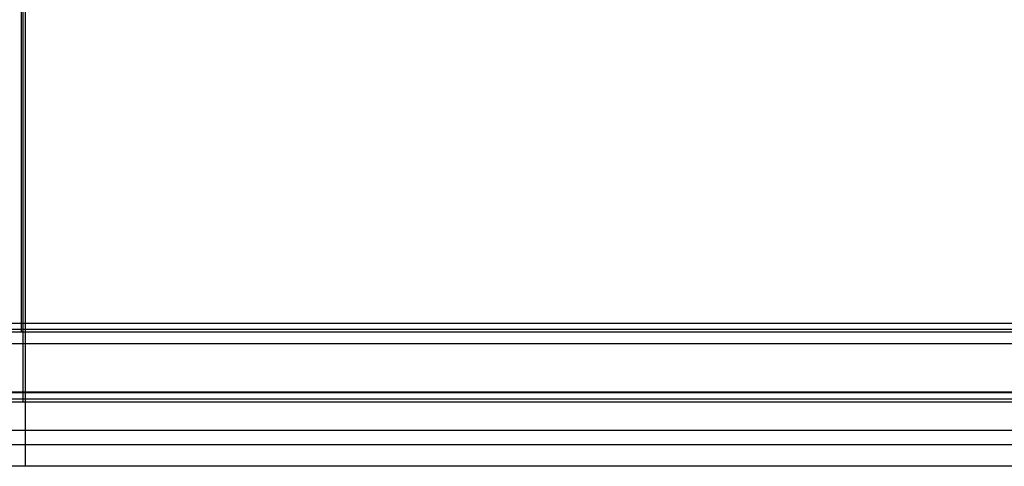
# Model space of a CAD drawing. Header units: centimetres. Extents: x -131 to 30, y 97 to 149.
# Tile 385 of 656: x -50 to -10, y 97 to 115. Entities that reach past the tile are written whole.
import ezdxf

# ---------------------------------------------------------------- set-up
doc = ezdxf.new("R2010")
doc.units = ezdxf.units.CM
for name, color, linetype, true_color in [('Calque 02', 7, 'Continuous', 0x7d26cd), ('Calque 06', 7, 'Continuous', 0x815a2c), ('SOLIDE1', 7, 'Continuous', 0xffffff), ('solide4', 7, 'Continuous', 0xdc0000)]:
    doc.layers.add(name, color=color, linetype=linetype, true_color=true_color)

msp = doc.modelspace()

# ---------------------------------------------------------------- linework, layer by layer
at = {"layer": 'Calque 02'}
for p, q in [((-49.873, 99.815, 13.135), (-49.873, 140.815, 13.135)), ((-49.873, 101.815, 50.135), (-49.873, 138.815, 50.135))]:
    msp.add_line(p, q, dxfattribs=at)
for points in [[(9.127, 101.815, 50.135), (-49.873, 101.815, 50.135), (-108.873, 101.815, 50.135)], [(9.127, 99.815, 13.135), (-49.873, 99.815, 13.135), (-108.873, 99.815, 13.135)], [(9.127, 98.28, 48.67), (-49.873, 98.28, 48.67), (-108.873, 98.28, 48.67)], [(9.127, 97.694, 14.014), (-49.873, 97.694, 14.014), (-108.873, 97.694, 14.014)], [(9.127, 96.815, 45.135), (-49.873, 96.815, 45.135), (-108.873, 96.815, 45.135)], [(9.127, 96.815, 16.135), (-49.873, 96.815, 16.135), (-108.873, 96.815, 16.135)], [(9.127, 96.815, 31.635), (-49.873, 96.815, 31.635), (-108.873, 96.815, 31.635)], [(-49.873, 96.815, 45.135), (-49.873, 96.815, 30.635), (-49.873, 96.815, 16.135)]]:
    msp.add_open_spline(points, degree=2, dxfattribs=at)
for points in [[(-49.873, 96.815, 45.135), (-49.873, 96.815, 50.135), (-49.873, 101.815, 50.135)], [(-49.873, 96.815, 16.135), (-49.873, 96.815, 13.135), (-49.873, 99.815, 13.135)]]:
    msp.add_rational_spline(points, [1, 0.707106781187, 1], degree=2, dxfattribs=at)
at = {"layer": 'Calque 06'}
for points in [[(-49.965, 99.431, 12.911), (-49.965, 121.052, 12.911), (-49.965, 142.673, 12.911)], [(-49.965, 99.431, 12.911), (-49.965, 121.052, 12.911), (-49.965, 142.673, 12.911)], [(-49.965, 99.845, 4.614), (-49.965, 121.052, 4.614), (-49.965, 142.259, 4.614)], [(-49.965, 99.845, 4.614), (-49.965, 121.052, 4.614), (-49.965, 142.259, 4.614)], [(7.071, 99.845, 4.614), (-49.965, 99.845, 4.614), (-107.001, 99.845, 4.614)], [(7.071, 99.845, 4.614), (-49.965, 99.845, 4.614), (-107.001, 99.845, 4.614)], [(7.071, 99.552, 4.769), (-49.965, 99.552, 4.769), (-107.001, 99.552, 4.769)], [(7.071, 99.552, 4.769), (-49.965, 99.552, 4.769), (-107.001, 99.552, 4.769)], [(7.071, 99.431, 12.911), (-49.965, 99.431, 12.911), (-107.001, 99.431, 12.911)], [(7.071, 99.431, 5.143), (-49.965, 99.431, 5.143), (-107.001, 99.431, 5.143)], [(7.071, 99.431, 8.762), (-49.965, 99.431, 8.762), (-107.001, 99.431, 8.762)], [(7.071, 99.431, 12.911), (-49.965, 99.431, 12.911), (-107.001, 99.431, 12.911)], [(7.071, 99.431, 5.143), (-49.965, 99.431, 5.143), (-107.001, 99.431, 5.143)], [(7.071, 99.431, 8.762), (-49.965, 99.431, 8.762), (-107.001, 99.431, 8.762)], [(-49.965, 99.431, 12.911), (-49.965, 99.431, 9.027), (-49.965, 99.431, 5.143)], [(-49.965, 99.431, 12.911), (-49.965, 99.431, 9.027), (-49.965, 99.431, 5.143)]]:
    msp.add_open_spline(points, degree=2, dxfattribs=at)
msp.add_rational_spline([(-49.965, 99.431, 5.143), (-49.965, 99.431, 4.614), (-49.965, 99.845, 4.614)], [1, 0.707106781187, 1], degree=2, dxfattribs=at)
msp.add_rational_spline([(-49.965, 99.431, 5.143), (-49.965, 99.431, 4.614), (-49.965, 99.845, 4.614)], [1, 0.707106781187, 1], degree=2, dxfattribs=at)
at = {"layer": 'SOLIDE1'}
for points, knots in [([(30.206, 112.565, 42.919), (30.182, 114.214, 42.916), (30.154, 115.863, 42.912), (30.049, 120.929, 42.902), (29.972, 124.348, 42.895), (29.67, 129.462, 42.885), (29.532, 131.166, 42.881), (29.058, 133.676, 42.877), (28.864, 134.505, 42.876), (28.363, 136.128, 42.873), (28.047, 136.917, 42.872), (27.275, 138.428, 42.869), (26.825, 139.152, 42.868), (25.836, 140.532, 42.865), (25.29, 141.186, 42.864), (23.513, 143.012, 42.86), (22.134, 144.035, 42.858), (19.914, 145.288, 42.855), (19.146, 145.656, 42.854), (17.559, 146.254, 42.853), (16.738, 146.475, 42.852), (15.066, 146.77, 42.85), (14.216, 146.851, 42.85), (12.515, 146.956, 42.85), (11.661, 146.982, 42.849), (9.1, 147.029, 42.849), (7.39, 147.029, 42.849), (3.972, 147.032, 42.849), (2.262, 147.031, 42.849), (-6.285, 147.031, 42.85), (-13.122, 147.031, 42.85), (-29.914, 147.031, 42.85), (-39.867, 147.031, 42.85), (-49.821, 147.03, 42.851)], [5.307708, 5.307708, 5.307708, 5.307708, 10.256442, 10.256442, 20.512885, 20.512885, 25.641106, 25.641106, 28.205216, 28.205216, 30.769327, 30.769327, 33.333437, 33.333437, 35.897548, 35.897548, 41.025769, 41.025769, 43.58988, 43.58988, 46.15399, 46.15399, 48.718101, 48.718101, 51.282211, 51.282211, 56.410433, 56.410433, 61.538654, 61.538654, 82.051538, 82.051538, 111.912302, 111.912302, 111.912302, 111.912302]), ([(30.206, 112.565, 42.919), (30.182, 114.214, 42.916), (30.154, 115.863, 42.912), (30.049, 120.929, 42.902), (29.972, 124.348, 42.895), (29.67, 129.462, 42.885), (29.532, 131.166, 42.881), (29.058, 133.676, 42.877), (28.864, 134.505, 42.876), (28.363, 136.128, 42.873), (28.047, 136.917, 42.872), (27.275, 138.428, 42.869), (26.825, 139.152, 42.868), (25.836, 140.532, 42.865), (25.29, 141.186, 42.864), (23.513, 143.012, 42.86), (22.134, 144.035, 42.858), (19.914, 145.288, 42.855), (19.146, 145.656, 42.854), (17.559, 146.254, 42.853), (16.738, 146.475, 42.852), (15.066, 146.77, 42.85), (14.216, 146.851, 42.85), (12.515, 146.956, 42.85), (11.661, 146.982, 42.849), (9.1, 147.029, 42.849), (7.39, 147.029, 42.849), (3.972, 147.032, 42.849), (2.262, 147.031, 42.849), (-6.285, 147.031, 42.85), (-13.122, 147.031, 42.85), (-29.914, 147.031, 42.85), (-39.867, 147.031, 42.85), (-49.821, 147.03, 42.851)], [5.307708, 5.307708, 5.307708, 5.307708, 10.256442, 10.256442, 20.512885, 20.512885, 25.641106, 25.641106, 28.205216, 28.205216, 30.769327, 30.769327, 33.333437, 33.333437, 35.897548, 35.897548, 41.025769, 41.025769, 43.58988, 43.58988, 46.15399, 46.15399, 48.718101, 48.718101, 51.282211, 51.282211, 56.410433, 56.410433, 61.538654, 61.538654, 82.051538, 82.051538, 111.912302, 111.912302, 111.912302, 111.912302]), ([(24.357, 112.565, 42.915), (24.157, 125.453, 42.888), (23.441, 131.406, 42.876), (21.7, 135.367, 42.869), (18.449, 139.338, 42.861), (13.36, 142.28, 42.856), (9.163, 142.849, 42.855), (2.103, 142.851, 42.855), (-20.85, 142.85, 42.855), (-35.742, 142.85, 42.855), (-47.137, 142.85, 42.855), (-49.821, 142.85, 42.855)], [2.007764, 2.007764, 2.007764, 2.007764, 15.685365, 31.37073, 47.056095, 62.74146, 78.426825, 94.11219, 109.797555, 125.48292, 130.096611, 130.096611, 130.096611, 130.096611]), ([(24.357, 112.565, 42.915), (24.157, 125.453, 42.888), (23.441, 131.406, 42.876), (21.7, 135.367, 42.869), (18.449, 139.338, 42.861), (13.36, 142.28, 42.856), (9.163, 142.849, 42.855), (2.103, 142.851, 42.855), (-20.85, 142.85, 42.855), (-35.742, 142.85, 42.855), (-47.137, 142.85, 42.855), (-49.821, 142.85, 42.855)], [2.007764, 2.007764, 2.007764, 2.007764, 15.685365, 31.37073, 47.056095, 62.74146, 78.426825, 94.11219, 109.797555, 125.48292, 130.096611, 130.096611, 130.096611, 130.096611])]:
    msp.add_open_spline(points, degree=3, knots=knots, dxfattribs=at)
at = {"layer": 'solide4'}
for points in [[(-50.035, 102.305, 2.887), (-50.035, 120.832, 2.887), (-50.035, 139.36, 2.887)], [(-50.035, 102.305, 2.887), (-50.035, 120.832, 2.887), (-50.035, 139.36, 2.887)], [(-50.035, 102.66, 4.639), (-50.035, 120.832, 4.639), (-50.035, 139.005, 4.639)], [(-50.035, 102.66, 4.639), (-50.035, 120.832, 4.639), (-50.035, 139.005, 4.639)], [(-100.293, 102.66, 4.639), (-50.035, 102.66, 4.639), (0.223, 102.66, 4.639)], [(-100.293, 102.66, 4.639), (-50.035, 102.66, 4.639), (0.223, 102.66, 4.639)], [(-100.293, 102.409, 4.606), (-50.035, 102.409, 4.606), (0.223, 102.409, 4.606)], [(-100.293, 102.409, 4.606), (-50.035, 102.409, 4.606), (0.223, 102.409, 4.606)], [(-100.293, 102.305, 2.887), (-50.035, 102.305, 2.887), (0.223, 102.305, 2.887)], [(-100.293, 102.305, 4.527), (-50.035, 102.305, 4.527), (0.223, 102.305, 4.527)], [(-100.293, 102.305, 3.763), (-50.035, 102.305, 3.763), (0.223, 102.305, 3.763)], [(-100.293, 102.305, 2.887), (-50.035, 102.305, 2.887), (0.223, 102.305, 2.887)], [(-100.293, 102.305, 4.527), (-50.035, 102.305, 4.527), (0.223, 102.305, 4.527)], [(-100.293, 102.305, 3.763), (-50.035, 102.305, 3.763), (0.223, 102.305, 3.763)], [(-50.035, 102.305, 2.887), (-50.035, 102.305, 3.707), (-50.035, 102.305, 4.527)], [(-50.035, 102.305, 2.887), (-50.035, 102.305, 3.707), (-50.035, 102.305, 4.527)]]:
    msp.add_open_spline(points, degree=2, dxfattribs=at)
msp.add_rational_spline([(-50.035, 102.305, 4.527), (-50.035, 102.305, 4.639), (-50.035, 102.66, 4.639)], [1, 0.707106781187, 1], degree=2, dxfattribs=at)
msp.add_rational_spline([(-50.035, 102.305, 4.527), (-50.035, 102.305, 4.639), (-50.035, 102.66, 4.639)], [1, 0.707106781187, 1], degree=2, dxfattribs=at)

doc.saveas('drawing.dxf')
